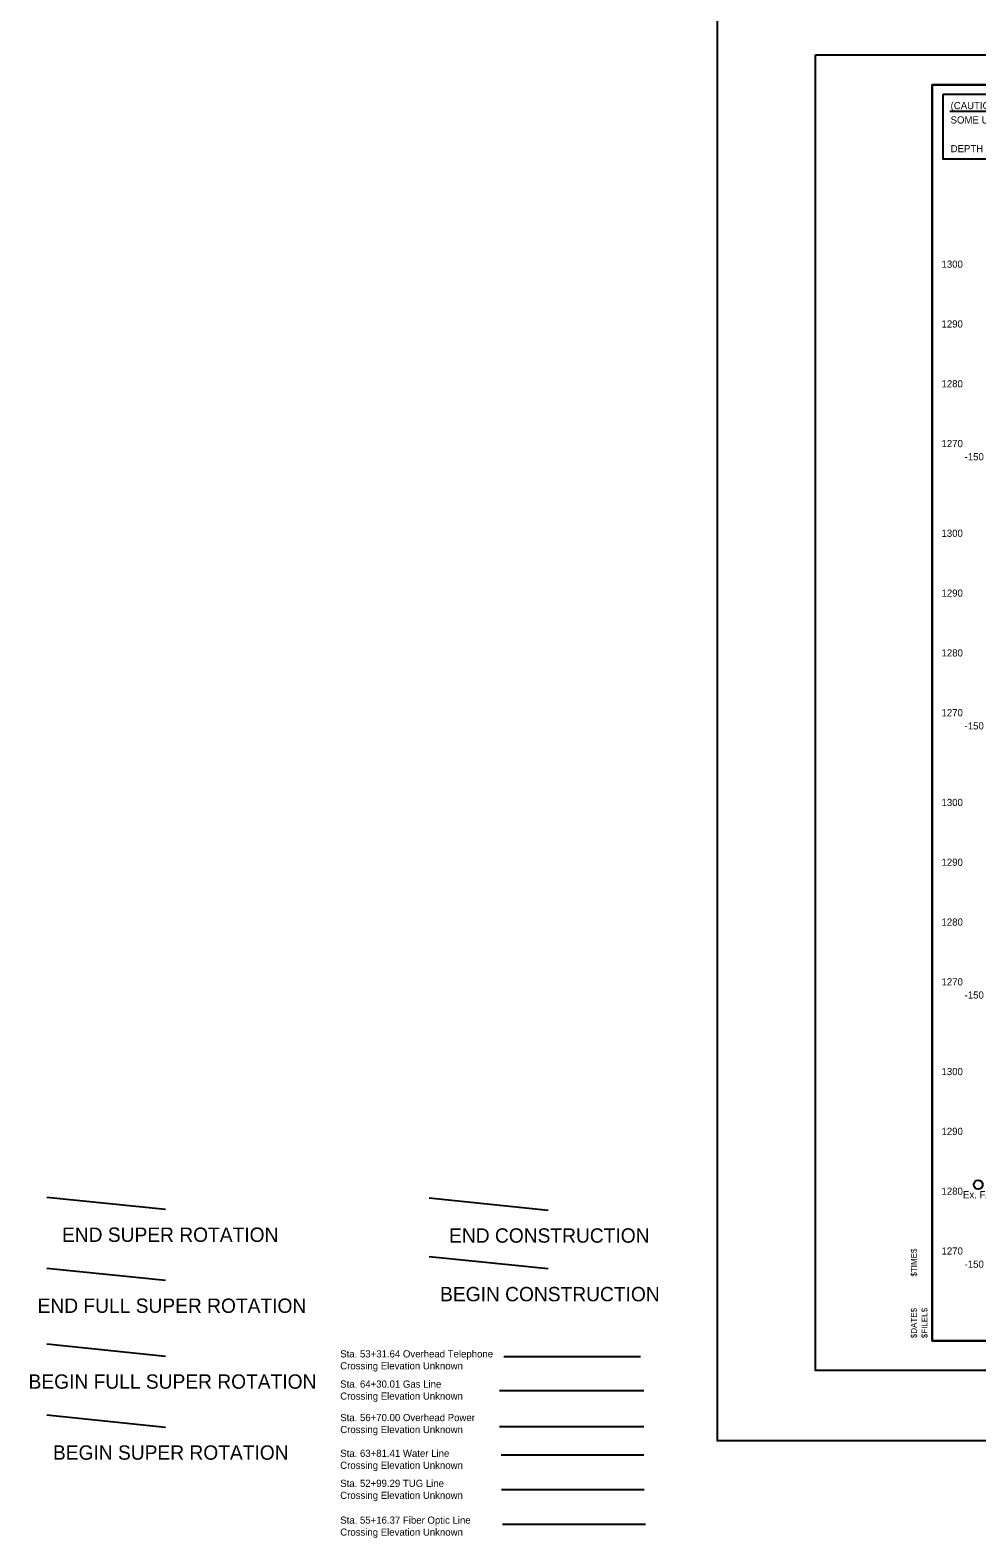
# Model space of a CAD drawing. Extents: x 2148105 to 2149976, y 144169 to 149705.
# Drawn here: x 2148105 to 2148263.3, y 144168.9 to 144421 of the extents above; entities that cross this region are included whole.
import ezdxf

# ---------------------------------------------------------------- set-up
doc = ezdxf.new("R2010")
doc.units = 0
for name, color, linetype in [('Default', 7, 'Continuous'), ('Lane_LineRT_Serv_Rd', 7, 'Continuous'), ('PH1-PR-Barrier-Temp', 7, 'Continuous'), ('PH1-TempWidening', 7, 'Continuous'), ('PH1a-PR-Drives', 7, 'Continuous'), ('PH1a-PR-Drives-Rev6Aug2014', 7, 'Continuous'), ('PH1a-PR-ServRd', 7, 'Continuous'), ('PH1a-TempConn-Shld', 7, 'Continuous'), ('PR_Align_Ramp_E', 7, 'Continuous'), ('PR_Align_Ramp_J', 7, 'Continuous'), ('PR_Storm_Conc_Pipe_PH1B', 7, 'Continuous'), ('PR_Storm_Junction_Box_PH1A', 7, 'Continuous'), ('PR_Storm_MH', 7, 'Continuous'), ('PR_Storm_MH_PH1B', 7, 'Continuous'), ('rt_edge Serv_rd', 7, 'Continuous'), ('TOPO_Asphalt', 7, 'Continuous'), ('TOPO_Bridge', 7, 'Continuous')]:
    doc.layers.add(name, color=color, linetype=linetype)

msp = doc.modelspace()

# ---------------------------------------------------------------- linework, layer by layer
at = {"layer": 'Lane_LineRT_Serv_Rd'}
msp.add_line((2148183.74, 144182.84), (2148207.63, 144182.84), dxfattribs=at)
at = {"layer": 'PH1-PR-Barrier-Temp'}
for p, q in [((2148127.61, 144223.83), (2148107.74, 144225.88)), ((2148191.58, 144223.7), (2148171.71, 144225.76)), ((2148191.58, 144213.9), (2148171.71, 144215.95)), ((2148127.61, 144211.96), (2148107.74, 144214.01)), ((2148127.61, 144199.28), (2148107.74, 144201.33)), ((2148127.61, 144187.41), (2148107.74, 144189.47))]:
    msp.add_line(p, q, dxfattribs=at)
at = {"layer": 'PH1-TempWidening'}
msp.add_circle((2148263.53, 144228.01), 0.75, dxfattribs=at)
at = {"layer": 'PH1a-PR-Drives-Rev6Aug2014'}
msp.add_line((2148184.2, 144199.26), (2148207.04, 144199.26), dxfattribs=at)
at = {"layer": 'PH1a-PR-ServRd'}
msp.add_lwpolyline([(2148570.82, 144201.91), (2148255.82, 144201.91), (2148255.82, 144411.91), (2148570.82, 144411.91)], close=True, dxfattribs=at)
at = {"layer": 'PH1a-TempConn-Shld'}
msp.add_line((2148183.44, 144193.59), (2148207.63, 144193.59), dxfattribs=at)
at = {"layer": 'PR_Align_Ramp_E'}
msp.add_lwpolyline([(2148219.95, 144425.16), (2148579.95, 144425.16), (2148579.95, 144185.16), (2148219.95, 144185.16)], close=True, dxfattribs=at)
at = {"layer": 'PR_Align_Ramp_J'}
msp.add_lwpolyline([(2148236.32, 144416.91), (2148576.32, 144416.91), (2148576.32, 144196.91), (2148236.32, 144196.91)], close=True, dxfattribs=at)
at = {"layer": 'PR_Storm_Conc_Pipe_PH1B'}
msp.add_lwpolyline([(2148255.82, 144201.91), (2148570.82, 144201.91), (2148570.82, 144411.91), (2148255.82, 144411.91)], close=True, dxfattribs=at)
msp.add_lwpolyline([(2148255.82, 144201.91), (2148570.82, 144201.91), (2148570.82, 144411.91), (2148255.82, 144411.91)], close=True, dxfattribs=at)
at = {"layer": 'PR_Storm_MH'}
msp.add_line((2148258.8, 144407.46), (2148268.21, 144407.46), dxfattribs=at)
msp.add_lwpolyline([(2148257.69, 144410.34), (2148420.12, 144410.34), (2148420.12, 144399.47), (2148257.69, 144399.47)], close=True, dxfattribs=at)
at = {"layer": 'rt_edge Serv_rd'}
msp.add_line((2148183.79, 144177.05), (2148207.68, 144177.05), dxfattribs=at)
at = {"layer": 'TOPO_Asphalt'}
msp.add_line((2148183.44, 144187.57), (2148207.63, 144187.57), dxfattribs=at)
at = {"layer": 'TOPO_Bridge'}
msp.add_line((2148183.97, 144171.26), (2148207.86, 144171.26), dxfattribs=at)

# ---------------------------------------------------------------- texts
at = {"layer": 'Default'}
for s, p in [('END SUPER ROTATION', (2148110.29, 144218.43)), ('END CONSTRUCTION', (2148175.04, 144218.3)), ('BEGIN CONSTRUCTION', (2148173.53, 144208.5)), ('END FULL SUPER ROTATION', (2148106.21, 144206.56)), ('BEGIN FULL SUPER ROTATION', (2148104.7, 144193.88)), ('BEGIN SUPER ROTATION', (2148108.78, 144182.01))]:
    msp.add_text(s, height=2.4, dxfattribs=at).set_placement(p)
at = {"layer": 'PH1a-PR-Drives'}
for s, p in [('$TIME$', (2148253.27, 144212.63)), ('$DATE$', (2148253.27, 144202.33)), ('$FILEL$', (2148255.05, 144202.33))]:
    msp.add_text(s, height=1, rotation=90, dxfattribs=at).set_placement(p)
at = {"layer": 'PR_Storm_Junction_Box_PH1A'}
msp.add_text('Ex. F/O', height=1.2, rotation=360, dxfattribs=at).set_placement((2148260.99, 144225.72))
for s, p in [('Sta. 53+31.64 Overhead Telephone', (2148156.83, 144199.11)), ('Crossing Elevation Unknown', (2148156.83, 144197.11)), ('Sta. 64+30.01 Gas Line', (2148156.83, 144194.06)), ('Crossing Elevation Unknown', (2148156.83, 144192.05)), ('Sta. 56+70.00 Overhead Power', (2148156.83, 144188.46)), ('Crossing Elevation Unknown', (2148156.83, 144186.46)), ('Sta. 63+81.41 Water Line', (2148156.83, 144182.48)), ('Crossing Elevation Unknown', (2148156.83, 144180.48)), ('Sta. 52+99.29 TUG Line', (2148156.83, 144177.46)), ('Crossing Elevation Unknown', (2148156.83, 144175.46)), ('Sta. 55+16.37 Fiber Optic Line', (2148156.83, 144171.31)), ('Crossing Elevation Unknown', (2148156.83, 144169.31))]:
    msp.add_text(s, height=1.2, dxfattribs=at).set_placement(p)
at = {"layer": 'PR_Storm_MH'}
for s, p in [("(CAUTION) THE LOCATION OF ALL UTILITIES AS SHOWN ARE APPROXIMATE. DUE TO RELOCATION'S PLANNED OR PRESENTLY UNDER CONSTRUCTION THERE ARE ", (2148258.92, 144407.82)), ('SOME UTILITIES THAT WILL BE RELOCATED AND NOT SHOWN ON THESE PLANS. THE CONTRACTOR SHALL BE RESPONSIBLE FOR ANY DAMAGE TO ALL UTILITIES.', (2148258.92, 144405.42)), ('DEPTH & LOCATION OF EXISTING UTILITIES SHALL BE FIELD VERIFIED BY THE CONTRACTOR PRIOR TO CONSTRUCTION.', (2148258.92, 144400.62))]:
    msp.add_text(s, height=1.2, dxfattribs=at).set_placement(p)
at = {"layer": 'PR_Storm_MH_PH1B'}
for s, p in [('1300', (2148257.4, 144381.31)), ('1290', (2148257.4, 144371.31)), ('1280', (2148257.4, 144361.31)), ('1270', (2148257.4, 144351.31)), ('-150', (2148261.26, 144349.11)), ('1300', (2148257.4, 144336.31)), ('1290', (2148257.4, 144326.31)), ('1280', (2148257.4, 144316.31)), ('1270', (2148257.4, 144306.31)), ('-150', (2148261.26, 144304.11)), ('1300', (2148257.4, 144291.31)), ('1290', (2148257.4, 144281.31)), ('1280', (2148257.4, 144271.31)), ('1270', (2148257.4, 144261.31)), ('-150', (2148261.26, 144259.11)), ('1300', (2148257.4, 144246.31)), ('1290', (2148257.4, 144236.31)), ('1280', (2148257.4, 144226.31)), ('1270', (2148257.4, 144216.31)), ('-150', (2148261.26, 144214.11))]:
    msp.add_text(s, height=1.2, dxfattribs=at).set_placement(p)

doc.saveas('drawing.dxf')
